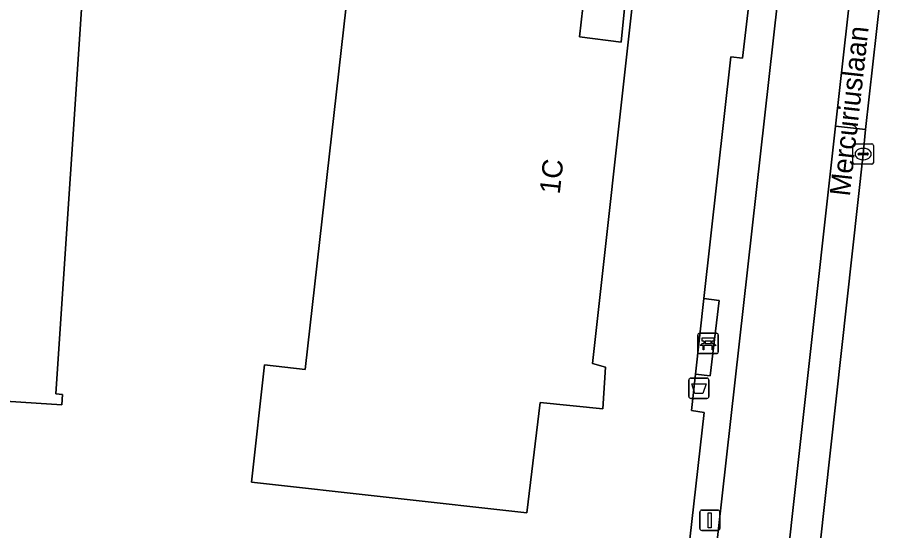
# Model space of a CAD drawing. Extents: x 161848 to 162726, y 385382 to 386521.
# Drawn here: x 162124.23 to 162167.4, y 386377.07 to 386402.31 of the extents above; entities that cross this region are included whole.
import ezdxf

# ---------------------------------------------------------------- set-up
doc = ezdxf.new("R2010")
doc.units = 0
for name, color, linetype in [('IMGEO_Afvalbak', 7, 'Continuous'), ('IMGEO_Bank', 7, 'Continuous'), ('IMGEO_Berm_open', 7, 'Continuous'), ('IMGEO_Erf', 7, 'Continuous'), ('IMGEO_Fietspad_gesloten', 7, 'Continuous'), ('IMGEO_Kolk', 7, 'Continuous'), ('IMGEO_Lichtmast', 7, 'Continuous'), ('IMGEO_Openbare_ruimte_label', 7, 'Continuous'), ('IMGEO_Pand', 7, 'Continuous'), ('IMGEO_Pand_nummerreeks', 7, 'Continuous'), ('IMGEO_Rijbaan_lokaal_open', 7, 'Continuous'), ('IMGEO_Terreindeel_gesloten', 7, 'Continuous'), ('IMGEO_Voetpad_open', 7, 'Continuous')]:
    doc.layers.add(name, color=color, linetype=linetype)

msp = doc.modelspace()

# ---------------------------------------------------------------- linework, layer by layer
at = {"layer": 'IMGEO_Afvalbak'}
for p, q in [((162157.233, 386383.669), (162157.233, 386384.469)), ((162157.233, 386384.469), (162157.233, 386383.669)), ((162157.333, 386384.569), (162158.123, 386384.569)), ((162158.123, 386384.569), (162157.333, 386384.569)), ((162158.223, 386384.469), (162158.223, 386383.669)), ((162158.223, 386383.669), (162158.223, 386384.469)), ((162158.123, 386383.569), (162157.333, 386383.569)), ((162157.333, 386383.569), (162158.123, 386383.569))]:
    msp.add_line(p, q, dxfattribs=at)
msp.add_lwpolyline([(162157.376, 386384.283), (162158.08, 386384.283), (162157.931, 386383.813), (162157.525, 386383.813), (162157.376, 386384.283)], dxfattribs=at)
for centre, start, end in [((162157.333, 386384.469), 90, 180), ((162157.333, 386384.469), 90, 180), ((162158.123, 386384.469), 0, 90), ((162158.123, 386384.469), 360, 90), ((162157.333, 386383.669), 180, 270), ((162157.333, 386383.669), 180, 270), ((162158.123, 386383.669), 270, 0), ((162158.123, 386383.669), 270, 0)]:
    msp.add_arc(centre, 0.1, start, end, dxfattribs=at)
at = {"layer": 'IMGEO_Bank'}
for p, q in [((162157.681, 386385.846), (162157.681, 386386.687)), ((162157.681, 386386.687), (162157.681, 386385.846)), ((162157.756, 386386.771), (162158.597, 386386.771)), ((162158.597, 386386.771), (162157.756, 386386.771)), ((162158.681, 386386.696), (162158.681, 386385.855)), ((162158.681, 386385.855), (162158.681, 386386.696)), ((162158.378, 386386.169), (162157.985, 386386.169)), ((162157.99, 386386.277), (162157.99, 386386.383)), ((162158.034, 386386.383), (162158.034, 386386.277)), ((162158.322, 386386.389), (162158.04, 386386.389)), ((162158.04, 386386.271), (162158.322, 386386.271)), ((162158.328, 386386.277), (162158.328, 386386.383)), ((162158.372, 386386.383), (162158.372, 386386.277)), ((162158.606, 386385.771), (162157.765, 386385.771)), ((162157.765, 386385.771), (162158.606, 386385.771))]:
    msp.add_line(p, q, dxfattribs=at)
for points in [[(162157.984, 386386.389), (162157.898, 386386.389), (162157.898, 386386.55), (162158.461, 386386.55), (162158.461, 386386.389), (162158.378, 386386.389)], [(162157.928, 386386.169), (162157.786, 386386.169), (162157.898, 386386.271), (162157.984, 386386.271)], [(162157.978, 386386.162), (162157.978, 386385.955), (162157.935, 386385.955), (162157.935, 386386.162)], [(162158.378, 386386.271), (162158.461, 386386.271), (162158.573, 386386.169), (162158.434, 386386.169)], [(162158.428, 386386.162), (162158.428, 386385.955), (162158.384, 386385.955), (162158.384, 386386.162)]]:
    msp.add_lwpolyline(points, dxfattribs=at)
for centre, radius, start, end in [((162157.759, 386386.693), 0.0779, 92.4484, 184.2845), ((162157.759, 386386.693), 0.0779, 92.4484, 184.2845), ((162158.603, 386386.693), 0.0779, 2.4484, 94.2845), ((162158.603, 386386.693), 0.0779, 2.4484, 94.2845), ((162157.928, 386386.162), 0.00671, 2.8957, 87.1043), ((162157.985, 386386.162), 0.00671, 92.8957, 177.1043), ((162157.983, 386386.382), 0.00671, 2.8957, 87.1043), ((162157.983, 386386.278), 0.00671, 272.8957, 357.1043), ((162158.04, 386386.382), 0.00671, 92.8957, 177.1043), ((162158.04, 386386.278), 0.00671, 182.8957, 267.1043), ((162158.322, 386386.382), 0.00671, 2.8957, 87.1043), ((162158.322, 386386.278), 0.00671, 272.8957, 357.1043), ((162158.379, 386386.382), 0.00671, 92.8957, 177.1043), ((162158.379, 386386.278), 0.00671, 182.8957, 267.1043), ((162158.377, 386386.162), 0.00671, 2.8957, 87.1043), ((162158.434, 386386.162), 0.00671, 92.8957, 177.1043), ((162157.759, 386385.849), 0.0779, 182.4484, 274.2845), ((162157.759, 386385.849), 0.0779, 182.4484, 274.2845), ((162158.603, 386385.849), 0.0779, 272.4484, 4.2845), ((162158.603, 386385.849), 0.0779, 272.4484, 4.2845)]:
    msp.add_arc(centre, radius, start, end, dxfattribs=at)
at = {"layer": 'IMGEO_Berm_open'}
msp.add_lwpolyline([(162167.278, 386408.939), (162165.801, 386409.121), (162164.444, 386396.97), (162165.927, 386396.805), (162166.645, 386403.253)], close=True, dxfattribs=at)
for points in [[(162165.927, 386396.805), (162164.444, 386396.97), (162161.549, 386370.801)], [(162163.002, 386370.499), (162163.671, 386376.269), (162165.809, 386395.596), (162165.927, 386396.805)]]:
    msp.add_lwpolyline(points, dxfattribs=at)
at = {"layer": 'IMGEO_Erf'}
for points in [[(162157.98, 386388.478), (162159.293, 386400.376), (162159.875, 386400.312), (162160.988, 386409.79), (162138.172, 386411.3), (162130.116, 386411.95), (162129.668, 386405.31), (162127.543, 386405.447), (162126.105, 386383.79), (162126.434, 386383.768), (162126.4, 386383.249), (162106.712, 386384.529)], [(162156.675, 386371.28), (162157.983, 386382.876), (162157.373, 386382.975), (162157.57, 386384.763), (162157.98, 386388.478)]]:
    msp.add_lwpolyline(points, dxfattribs=at)
msp.add_lwpolyline([(162141.089, 386409.137), (162152.597, 386407.878), (162151.863, 386401.36), (162153.91, 386401.109), (162154.08, 386402.758), (162154.43, 386402.719), (162152.5, 386385.279), (162153.144, 386385.105), (162152.999, 386383.052), (162149.926, 386383.375), (162149.272, 386377.937), (162135.725, 386379.444), (162136.374, 386385.214), (162138.372, 386384.989)], close=True, dxfattribs=at)
at = {"layer": 'IMGEO_Fietspad_gesloten'}
for points in [[(162161.549, 386370.801), (162164.444, 386396.97), (162165.801, 386409.121), (162166.154, 386412.694), (162166.183, 386413.097)], [(162162.647, 386412.454), (162158.046, 386371.309)]]:
    msp.add_lwpolyline(points, dxfattribs=at)
at = {"layer": 'IMGEO_Kolk'}
for p, q in [((162165.308, 386395.17), (162165.308, 386396.022)), ((162165.383, 386396.096), (162166.235, 386396.096)), ((162166.309, 386396.022), (162166.309, 386395.17)), ((162165.567, 386395.59), (162165.567, 386395.602)), ((162165.61, 386395.639), (162166.008, 386395.639)), ((162165.796, 386395.876), (162165.821, 386395.876)), ((162166.051, 386395.602), (162166.051, 386395.59)), ((162166.005, 386395.553), (162165.607, 386395.553)), ((162165.819, 386395.316), (162165.794, 386395.316)), ((162166.235, 386395.096), (162165.383, 386395.096))]:
    msp.add_line(p, q, dxfattribs=at)
for points in [[(162165.308, 386395.17), (162165.308, 386396.022)], [(162165.383, 386396.096), (162166.235, 386396.096)], [(162166.309, 386396.022), (162166.309, 386395.17)], [(162166.235, 386395.096), (162165.383, 386395.096)]]:
    msp.add_lwpolyline(points, dxfattribs=at)
for centre, radius, start, end in [((162165.385, 386396.02), 0.0765, 91.552, 178.448), ((162165.385, 386396.02), 0.0765, 91.552, 178.448), ((162166.233, 386396.02), 0.0765, 1.552, 88.448), ((162166.233, 386396.02), 0.0765, 1.552, 88.448), ((162165.607, 386395.599), 0.0403, 85.8775, 175.7526), ((162165.604, 386395.589), 0.0366, 178.938, 274.7102), ((162166.008, 386395.596), 0.043, 264.8664, 352.4533), ((162166.012, 386395.601), 0.0386, 1.7309, 96.639), ((162165.385, 386395.172), 0.0765, 181.552, 268.448), ((162165.385, 386395.172), 0.0765, 181.552, 268.448), ((162166.233, 386395.172), 0.0765, 271.552, 358.448), ((162166.233, 386395.172), 0.0765, 271.552, 358.448)]:
    msp.add_arc(centre, radius, start, end, dxfattribs=at)
for centre, major_axis, ratio, start_param, end_param in [((162165.795, 386395.596), (-0.387, 0.002), 0.722429, 4.712389, 7.853982), ((162165.82, 386395.596), (-0.39, 0.002), 0.717154, 1.570796, 4.712389)]:
    msp.add_ellipse(centre, major_axis=major_axis, ratio=ratio, start_param=start_param, end_param=end_param, dxfattribs=at)
at = {"layer": 'IMGEO_Lichtmast'}
for p, q in [((162157.772, 386377.169), (162157.772, 386377.969)), ((162157.772, 386377.969), (162157.772, 386377.169)), ((162157.872, 386378.069), (162158.662, 386378.069)), ((162158.662, 386378.069), (162157.872, 386378.069)), ((162158.762, 386377.969), (162158.762, 386377.169)), ((162158.762, 386377.169), (162158.762, 386377.969)), ((162158.662, 386377.069), (162157.872, 386377.069)), ((162157.872, 386377.069), (162158.662, 386377.069))]:
    msp.add_line(p, q, dxfattribs=at)
msp.add_lwpolyline([(162158.192, 386377.944), (162158.342, 386377.944), (162158.342, 386377.194), (162158.192, 386377.194), (162158.192, 386377.944)], dxfattribs=at)
for centre, start, end in [((162157.872, 386377.969), 90, 180), ((162157.872, 386377.969), 90, 180), ((162158.662, 386377.969), 0, 90), ((162158.662, 386377.969), 360, 90), ((162157.872, 386377.169), 180, 270), ((162157.872, 386377.169), 180, 270), ((162158.662, 386377.169), 270, 0), ((162158.662, 386377.169), 270, 0)]:
    msp.add_arc(centre, 0.1, start, end, dxfattribs=at)
at = {"layer": 'IMGEO_Pand'}
for points in [[(162126.4, 386383.249), (162126.434, 386383.768), (162126.105, 386383.79), (162127.543, 386405.447), (162129.668, 386405.31), (162130.116, 386411.95), (162103.132, 386413.735), (162101.76, 386394.182), (162103.925, 386394.04), (162107.316, 386393.818), (162106.712, 386384.529)], [(162149.926, 386383.375), (162152.999, 386383.052), (162153.144, 386385.105), (162152.5, 386385.279), (162154.43, 386402.719), (162154.08, 386402.758), (162153.91, 386401.109), (162151.863, 386401.36), (162152.597, 386407.878), (162141.089, 386409.137), (162138.372, 386384.989), (162136.374, 386385.214), (162135.725, 386379.444), (162149.272, 386377.937)]]:
    msp.add_lwpolyline(points, close=True, dxfattribs=at)
at = {"layer": 'IMGEO_Rijbaan_lokaal_open'}
msp.add_lwpolyline([(162167.396, 386409.984), (162167.278, 386408.939), (162166.645, 386403.253), (162165.927, 386396.805), (162165.809, 386395.596), (162163.671, 386376.269), (162163.002, 386370.499)], dxfattribs=at)
at = {"layer": 'IMGEO_Terreindeel_gesloten'}
msp.add_lwpolyline([(162158.725, 386388.392), (162157.98, 386388.478), (162157.57, 386384.763), (162158.292, 386384.679)], close=True, dxfattribs=at)
at = {"layer": 'IMGEO_Voetpad_open'}
for points in [[(162161.506, 386414.734), (162160.988, 386409.79), (162159.875, 386400.312), (162159.293, 386400.376), (162157.98, 386388.478), (162158.725, 386388.392), (162158.292, 386384.679), (162157.57, 386384.763), (162157.373, 386382.975), (162157.983, 386382.876), (162156.675, 386371.28)], [(162158.046, 386371.309), (162162.647, 386412.454)]]:
    msp.add_lwpolyline(points, dxfattribs=at)

# ---------------------------------------------------------------- texts
at = {"layer": 'IMGEO_Openbare_ruimte_label'}
msp.add_text('Mercuriuslaan', height=1, rotation=83.6282, dxfattribs=at).set_placement((162165.152, 386393.486))
at = {"layer": 'IMGEO_Pand_nummerreeks'}
msp.add_text('1C', height=1, rotation=83.6851, dxfattribs=at).set_placement((162150.885, 386393.593))

doc.saveas('drawing.dxf')
